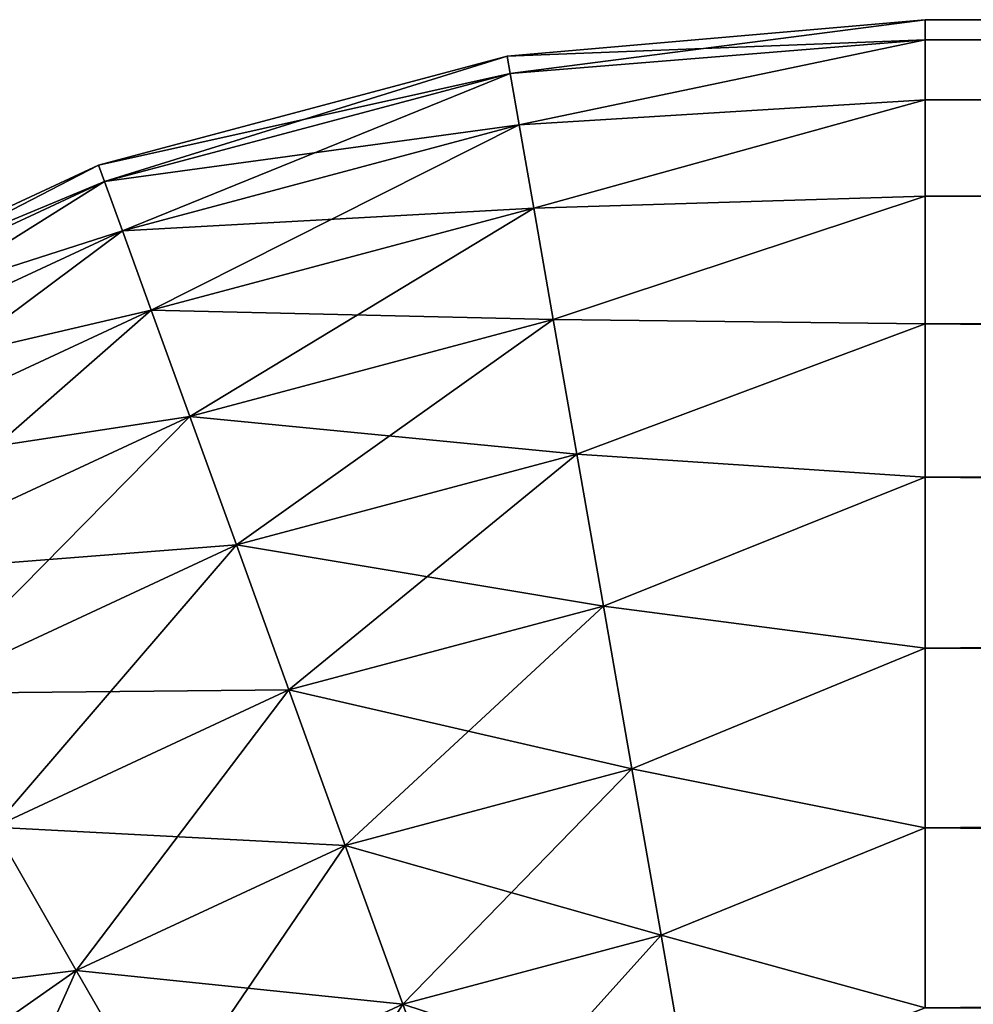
# Model space of a CAD drawing. Header units: inches. Extents: x -4.64 to 4.64, y -1.42 to 0.49.
# Tile 284 of 608: x -1.8801 to -1.8105, y -0.6359 to -0.564. Entities that reach past the tile are written whole.
import ezdxf

# ---------------------------------------------------------------- set-up
doc = ezdxf.new("R2010")
doc.units = ezdxf.units.IN
doc.header["$LTSCALE"] = 65.185185
doc.header["$MEASUREMENT"] = 0
for name, color, linetype in [('695', 7, 'CONTINUOUS'), ('696', 7, 'CONTINUOUS'), ('697', 7, 'CONTINUOUS'), ('698', 7, 'CONTINUOUS')]:
    doc.layers.add(name, color=color, linetype=linetype)

msp = doc.modelspace()

# ---------------------------------------------------------------- linework, layer by layer
at = {"layer": '695', "color": 7, "linetype": 'CONTINUOUS', "true_color": 0xa2afbf}
for points in [[(-1.814, -0.565479, -8.428339), (-1.844523, -0.566652, -8.41521), (-1.814, -0.564, -8.41521), (-1.814, -0.565479, -8.428339)], [(-1.8443, -0.567922, -8.427477), (-1.844523, -0.566652, -8.41521), (-1.814, -0.565479, -8.428339), (-1.8443, -0.567922, -8.427477)], [(-1.843643, -0.571676, -8.439207), (-1.8443, -0.567922, -8.427477), (-1.814, -0.565479, -8.428339), (-1.843643, -0.571676, -8.439207)], [(-1.814, -0.569843, -8.440809), (-1.843643, -0.571676, -8.439207), (-1.814, -0.565479, -8.428339), (-1.814, -0.569843, -8.440809)], [(-1.8443, -0.567922, -8.427477), (-1.874363, -0.574611, -8.41521), (-1.844523, -0.566652, -8.41521), (-1.8443, -0.567922, -8.427477)], [(-1.873924, -0.575823, -8.427477), (-1.874363, -0.574611, -8.41521), (-1.8443, -0.567922, -8.427477), (-1.873924, -0.575823, -8.427477)], [(-1.843643, -0.571676, -8.439207), (-1.873924, -0.575823, -8.427477), (-1.8443, -0.567922, -8.427477), (-1.843643, -0.571676, -8.439207)], [(-1.84258, -0.577751, -8.449889), (-1.843643, -0.571676, -8.439207), (-1.814, -0.569843, -8.440809), (-1.84258, -0.577751, -8.449889)], [(-1.814, -0.576872, -8.451996), (-1.84258, -0.577751, -8.449889), (-1.814, -0.569843, -8.440809), (-1.814, -0.576872, -8.451996)], [(-1.872624, -0.579406, -8.439207), (-1.873924, -0.575823, -8.427477), (-1.843643, -0.571676, -8.439207), (-1.872624, -0.579406, -8.439207)], [(-1.84258, -0.577751, -8.449889), (-1.872624, -0.579406, -8.439207), (-1.843643, -0.571676, -8.439207), (-1.84258, -0.577751, -8.449889)], [(-1.873924, -0.575823, -8.427477), (-1.902366, -0.587636, -8.41521), (-1.874363, -0.574611, -8.41521), (-1.873924, -0.575823, -8.427477)], [(-1.901723, -0.588753, -8.427477), (-1.902366, -0.587636, -8.41521), (-1.873924, -0.575823, -8.427477), (-1.901723, -0.588753, -8.427477)], [(-1.872624, -0.579406, -8.439207), (-1.901723, -0.588753, -8.427477), (-1.873924, -0.575823, -8.427477), (-1.872624, -0.579406, -8.439207)], [(-1.841156, -0.58588, -8.459056), (-1.84258, -0.577751, -8.449889), (-1.814, -0.576872, -8.451996), (-1.841156, -0.58588, -8.459056)], [(-1.814, -0.586214, -8.461338), (-1.841156, -0.58588, -8.459056), (-1.814, -0.576872, -8.451996), (-1.814, -0.586214, -8.461338)], [(-1.870521, -0.585204, -8.449889), (-1.872624, -0.579406, -8.439207), (-1.84258, -0.577751, -8.449889), (-1.870521, -0.585204, -8.449889)], [(-1.841156, -0.58588, -8.459056), (-1.870521, -0.585204, -8.449889), (-1.84258, -0.577751, -8.449889), (-1.841156, -0.58588, -8.459056)], [(-1.89982, -0.592056, -8.439207), (-1.901723, -0.588753, -8.427477), (-1.872624, -0.579406, -8.439207), (-1.89982, -0.592056, -8.439207)], [(-1.870521, -0.585204, -8.449889), (-1.89982, -0.592056, -8.439207), (-1.872624, -0.579406, -8.439207), (-1.870521, -0.585204, -8.449889)], [(-1.896741, -0.5974, -8.449889), (-1.89982, -0.592056, -8.439207), (-1.870521, -0.585204, -8.449889), (-1.896741, -0.5974, -8.449889)], [(-1.867706, -0.592962, -8.459056), (-1.896741, -0.5974, -8.449889), (-1.870521, -0.585204, -8.449889), (-1.867706, -0.592962, -8.459056)], [(-1.867706, -0.592962, -8.459056), (-1.870521, -0.585204, -8.449889), (-1.841156, -0.58588, -8.459056), (-1.867706, -0.592962, -8.459056)], [(-1.839436, -0.59571, -8.466305), (-1.867706, -0.592962, -8.459056), (-1.841156, -0.58588, -8.459056), (-1.839436, -0.59571, -8.466305)], [(-1.839436, -0.59571, -8.466305), (-1.841156, -0.58588, -8.459056), (-1.814, -0.586214, -8.461338), (-1.839436, -0.59571, -8.466305)], [(-1.814, -0.597401, -8.468367), (-1.839436, -0.59571, -8.466305), (-1.814, -0.586214, -8.461338), (-1.814, -0.597401, -8.468367)], [(-1.89262, -0.604551, -8.459056), (-1.896741, -0.5974, -8.449889), (-1.867706, -0.592962, -8.459056), (-1.89262, -0.604551, -8.459056)], [(-1.864303, -0.602343, -8.466305), (-1.89262, -0.604551, -8.459056), (-1.867706, -0.592962, -8.459056), (-1.864303, -0.602343, -8.466305)], [(-1.864303, -0.602343, -8.466305), (-1.867706, -0.592962, -8.459056), (-1.839436, -0.59571, -8.466305), (-1.864303, -0.602343, -8.466305)], [(-1.837493, -0.606809, -8.471322), (-1.864303, -0.602343, -8.466305), (-1.839436, -0.59571, -8.466305), (-1.837493, -0.606809, -8.471322)], [(-1.837493, -0.606809, -8.471322), (-1.839436, -0.59571, -8.466305), (-1.814, -0.597401, -8.468367), (-1.837493, -0.606809, -8.471322)], [(-1.814, -0.609871, -8.472731), (-1.837493, -0.606809, -8.471322), (-1.814, -0.597401, -8.468367), (-1.814, -0.609871, -8.472731)], [(-1.887638, -0.613197, -8.466305), (-1.89262, -0.604551, -8.459056), (-1.864303, -0.602343, -8.466305), (-1.887638, -0.613197, -8.466305)], [(-1.86046, -0.612935, -8.471322), (-1.887638, -0.613197, -8.466305), (-1.864303, -0.602343, -8.466305), (-1.86046, -0.612935, -8.471322)], [(-1.86046, -0.612935, -8.471322), (-1.864303, -0.602343, -8.466305), (-1.837493, -0.606809, -8.471322), (-1.86046, -0.612935, -8.471322)], [(-1.835412, -0.618693, -8.473887), (-1.86046, -0.612935, -8.471322), (-1.837493, -0.606809, -8.471322), (-1.835412, -0.618693, -8.473887)], [(-1.835412, -0.618693, -8.473887), (-1.837493, -0.606809, -8.471322), (-1.814, -0.609871, -8.472731), (-1.835412, -0.618693, -8.473887)], [(-1.814, -0.623, -8.47421), (-1.835412, -0.618693, -8.473887), (-1.814, -0.609871, -8.472731), (-1.814, -0.623, -8.47421)], [(-1.882013, -0.62296, -8.471322), (-1.887638, -0.613197, -8.466305), (-1.86046, -0.612935, -8.471322), (-1.882013, -0.62296, -8.471322)], [(-1.856345, -0.624277, -8.473887), (-1.882013, -0.62296, -8.471322), (-1.86046, -0.612935, -8.471322), (-1.856345, -0.624277, -8.473887)], [(-1.856345, -0.624277, -8.473887), (-1.86046, -0.612935, -8.471322), (-1.835412, -0.618693, -8.473887), (-1.856345, -0.624277, -8.473887)], [(-1.833285, -0.630843, -8.473887), (-1.856345, -0.624277, -8.473887), (-1.835412, -0.618693, -8.473887), (-1.833285, -0.630843, -8.473887)], [(-1.833285, -0.630843, -8.473887), (-1.835412, -0.618693, -8.473887), (-1.814, -0.623, -8.47421), (-1.833285, -0.630843, -8.473887)], [(-1.87599, -0.633414, -8.473887), (-1.901495, -0.636579, -8.471322), (-1.882013, -0.62296, -8.471322), (-1.87599, -0.633414, -8.473887)], [(-1.87599, -0.633414, -8.473887), (-1.882013, -0.62296, -8.471322), (-1.856345, -0.624277, -8.473887), (-1.87599, -0.633414, -8.473887)], [(-1.814, -0.636129, -8.472731), (-1.833285, -0.630843, -8.473887), (-1.814, -0.623, -8.47421), (-1.814, -0.636129, -8.472731)], [(-1.852139, -0.635872, -8.473887), (-1.87599, -0.633414, -8.473887), (-1.856345, -0.624277, -8.473887), (-1.852139, -0.635872, -8.473887)], [(-1.852139, -0.635872, -8.473887), (-1.856345, -0.624277, -8.473887), (-1.833285, -0.630843, -8.473887), (-1.852139, -0.635872, -8.473887)], [(-1.831204, -0.642727, -8.471322), (-1.852139, -0.635872, -8.473887), (-1.833285, -0.630843, -8.473887), (-1.831204, -0.642727, -8.471322)], [(-1.831204, -0.642727, -8.471322), (-1.833285, -0.630843, -8.473887), (-1.814, -0.636129, -8.472731), (-1.831204, -0.642727, -8.471322)], [(-1.893747, -0.645827, -8.473887), (-1.901495, -0.636579, -8.471322), (-1.87599, -0.633414, -8.473887), (-1.893747, -0.645827, -8.473887)], [(-1.869832, -0.644101, -8.473887), (-1.893747, -0.645827, -8.473887), (-1.87599, -0.633414, -8.473887), (-1.869832, -0.644101, -8.473887)], [(-1.869832, -0.644101, -8.473887), (-1.87599, -0.633414, -8.473887), (-1.852139, -0.635872, -8.473887), (-1.869832, -0.644101, -8.473887)], [(-1.848024, -0.647213, -8.471322), (-1.869832, -0.644101, -8.473887), (-1.852139, -0.635872, -8.473887), (-1.848024, -0.647213, -8.471322)], [(-1.848024, -0.647213, -8.471322), (-1.852139, -0.635872, -8.473887), (-1.831204, -0.642727, -8.471322), (-1.848024, -0.647213, -8.471322)]]:
    msp.add_3dface(points, dxfattribs=at)
at = {"layer": '696', "color": 7, "linetype": 'CONTINUOUS', "true_color": 0xa2afbf}
for points in [[(-1.814, -0.564, -8.41521), (-1.844523, -0.566652, -8.41521), (-1.8443, -0.567922, -8.402943), (-1.814, -0.564, -8.41521)], [(-1.814, -0.564, -8.41521), (-1.8443, -0.567922, -8.402943), (-1.814, -0.565479, -8.402081), (-1.814, -0.564, -8.41521)], [(-1.8443, -0.567922, -8.402943), (-1.843643, -0.571676, -8.391213), (-1.814, -0.565479, -8.402081), (-1.8443, -0.567922, -8.402943)], [(-1.814, -0.565479, -8.402081), (-1.843643, -0.571676, -8.391213), (-1.814, -0.569843, -8.389611), (-1.814, -0.565479, -8.402081)], [(-1.844523, -0.566652, -8.41521), (-1.874363, -0.574611, -8.41521), (-1.873924, -0.575823, -8.402943), (-1.844523, -0.566652, -8.41521)], [(-1.844523, -0.566652, -8.41521), (-1.873924, -0.575823, -8.402943), (-1.8443, -0.567922, -8.402943), (-1.844523, -0.566652, -8.41521)], [(-1.873924, -0.575823, -8.402943), (-1.872624, -0.579406, -8.391213), (-1.8443, -0.567922, -8.402943), (-1.873924, -0.575823, -8.402943)], [(-1.8443, -0.567922, -8.402943), (-1.872624, -0.579406, -8.391213), (-1.843643, -0.571676, -8.391213), (-1.8443, -0.567922, -8.402943)], [(-1.843643, -0.571676, -8.391213), (-1.84258, -0.577751, -8.380531), (-1.814, -0.569843, -8.389611), (-1.843643, -0.571676, -8.391213)], [(-1.814, -0.569843, -8.389611), (-1.84258, -0.577751, -8.380531), (-1.814, -0.576872, -8.378424), (-1.814, -0.569843, -8.389611)], [(-1.872624, -0.579406, -8.391213), (-1.870521, -0.585204, -8.380531), (-1.843643, -0.571676, -8.391213), (-1.872624, -0.579406, -8.391213)], [(-1.843643, -0.571676, -8.391213), (-1.870521, -0.585204, -8.380531), (-1.84258, -0.577751, -8.380531), (-1.843643, -0.571676, -8.391213)], [(-1.874363, -0.574611, -8.41521), (-1.902366, -0.587636, -8.41521), (-1.901723, -0.588753, -8.402943), (-1.874363, -0.574611, -8.41521)], [(-1.874363, -0.574611, -8.41521), (-1.901723, -0.588753, -8.402943), (-1.873924, -0.575823, -8.402943), (-1.874363, -0.574611, -8.41521)], [(-1.901723, -0.588753, -8.402943), (-1.89982, -0.592056, -8.391213), (-1.873924, -0.575823, -8.402943), (-1.901723, -0.588753, -8.402943)], [(-1.873924, -0.575823, -8.402943), (-1.89982, -0.592056, -8.391213), (-1.872624, -0.579406, -8.391213), (-1.873924, -0.575823, -8.402943)], [(-1.84258, -0.577751, -8.380531), (-1.841156, -0.58588, -8.371364), (-1.814, -0.576872, -8.378424), (-1.84258, -0.577751, -8.380531)], [(-1.814, -0.576872, -8.378424), (-1.841156, -0.58588, -8.371364), (-1.814, -0.586214, -8.369082), (-1.814, -0.576872, -8.378424)], [(-1.870521, -0.585204, -8.380531), (-1.867706, -0.592962, -8.371364), (-1.84258, -0.577751, -8.380531), (-1.870521, -0.585204, -8.380531)], [(-1.84258, -0.577751, -8.380531), (-1.867706, -0.592962, -8.371364), (-1.841156, -0.58588, -8.371364), (-1.84258, -0.577751, -8.380531)], [(-1.89982, -0.592056, -8.391213), (-1.896741, -0.5974, -8.380531), (-1.872624, -0.579406, -8.391213), (-1.89982, -0.592056, -8.391213)], [(-1.872624, -0.579406, -8.391213), (-1.896741, -0.5974, -8.380531), (-1.870521, -0.585204, -8.380531), (-1.872624, -0.579406, -8.391213)], [(-1.896741, -0.5974, -8.380531), (-1.89262, -0.604551, -8.371364), (-1.870521, -0.585204, -8.380531), (-1.896741, -0.5974, -8.380531)], [(-1.870521, -0.585204, -8.380531), (-1.89262, -0.604551, -8.371364), (-1.867706, -0.592962, -8.371364), (-1.870521, -0.585204, -8.380531)], [(-1.867706, -0.592962, -8.371364), (-1.864303, -0.602343, -8.364115), (-1.841156, -0.58588, -8.371364), (-1.867706, -0.592962, -8.371364)], [(-1.841156, -0.58588, -8.371364), (-1.864303, -0.602343, -8.364115), (-1.839436, -0.59571, -8.364115), (-1.841156, -0.58588, -8.371364)], [(-1.841156, -0.58588, -8.371364), (-1.839436, -0.59571, -8.364115), (-1.814, -0.586214, -8.369082), (-1.841156, -0.58588, -8.371364)], [(-1.814, -0.586214, -8.369082), (-1.839436, -0.59571, -8.364115), (-1.814, -0.597401, -8.362053), (-1.814, -0.586214, -8.369082)], [(-1.89262, -0.604551, -8.371364), (-1.887638, -0.613197, -8.364115), (-1.867706, -0.592962, -8.371364), (-1.89262, -0.604551, -8.371364)], [(-1.867706, -0.592962, -8.371364), (-1.887638, -0.613197, -8.364115), (-1.864303, -0.602343, -8.364115), (-1.867706, -0.592962, -8.371364)], [(-1.864303, -0.602343, -8.364115), (-1.86046, -0.612935, -8.359098), (-1.839436, -0.59571, -8.364115), (-1.864303, -0.602343, -8.364115)], [(-1.839436, -0.59571, -8.364115), (-1.86046, -0.612935, -8.359098), (-1.837493, -0.606809, -8.359098), (-1.839436, -0.59571, -8.364115)], [(-1.839436, -0.59571, -8.364115), (-1.837493, -0.606809, -8.359098), (-1.814, -0.597401, -8.362053), (-1.839436, -0.59571, -8.364115)], [(-1.814, -0.597401, -8.362053), (-1.837493, -0.606809, -8.359098), (-1.814, -0.609871, -8.357689), (-1.814, -0.597401, -8.362053)], [(-1.887638, -0.613197, -8.364115), (-1.882013, -0.62296, -8.359098), (-1.864303, -0.602343, -8.364115), (-1.887638, -0.613197, -8.364115)], [(-1.864303, -0.602343, -8.364115), (-1.882013, -0.62296, -8.359098), (-1.86046, -0.612935, -8.359098), (-1.864303, -0.602343, -8.364115)], [(-1.86046, -0.612935, -8.359098), (-1.856345, -0.624277, -8.356533), (-1.837493, -0.606809, -8.359098), (-1.86046, -0.612935, -8.359098)], [(-1.837493, -0.606809, -8.359098), (-1.856345, -0.624277, -8.356533), (-1.835412, -0.618693, -8.356533), (-1.837493, -0.606809, -8.359098)], [(-1.837493, -0.606809, -8.359098), (-1.835412, -0.618693, -8.356533), (-1.814, -0.609871, -8.357689), (-1.837493, -0.606809, -8.359098)], [(-1.814, -0.609871, -8.357689), (-1.835412, -0.618693, -8.356533), (-1.814, -0.623, -8.35621), (-1.814, -0.609871, -8.357689)], [(-1.882013, -0.62296, -8.359098), (-1.87599, -0.633414, -8.356533), (-1.86046, -0.612935, -8.359098), (-1.882013, -0.62296, -8.359098)], [(-1.86046, -0.612935, -8.359098), (-1.87599, -0.633414, -8.356533), (-1.856345, -0.624277, -8.356533), (-1.86046, -0.612935, -8.359098)], [(-1.856345, -0.624277, -8.356533), (-1.852139, -0.635872, -8.356533), (-1.835412, -0.618693, -8.356533), (-1.856345, -0.624277, -8.356533)], [(-1.835412, -0.618693, -8.356533), (-1.852139, -0.635872, -8.356533), (-1.833285, -0.630843, -8.356533), (-1.835412, -0.618693, -8.356533)], [(-1.835412, -0.618693, -8.356533), (-1.833285, -0.630843, -8.356533), (-1.814, -0.623, -8.35621), (-1.835412, -0.618693, -8.356533)], [(-1.882013, -0.62296, -8.359098), (-1.893747, -0.645827, -8.356533), (-1.87599, -0.633414, -8.356533), (-1.882013, -0.62296, -8.359098)], [(-1.814, -0.623, -8.35621), (-1.833285, -0.630843, -8.356533), (-1.814, -0.636129, -8.357689), (-1.814, -0.623, -8.35621)], [(-1.87599, -0.633414, -8.356533), (-1.869832, -0.644101, -8.356533), (-1.856345, -0.624277, -8.356533), (-1.87599, -0.633414, -8.356533)], [(-1.856345, -0.624277, -8.356533), (-1.869832, -0.644101, -8.356533), (-1.852139, -0.635872, -8.356533), (-1.856345, -0.624277, -8.356533)], [(-1.852139, -0.635872, -8.356533), (-1.848024, -0.647213, -8.359098), (-1.833285, -0.630843, -8.356533), (-1.852139, -0.635872, -8.356533)], [(-1.833285, -0.630843, -8.356533), (-1.848024, -0.647213, -8.359098), (-1.831204, -0.642727, -8.359098), (-1.833285, -0.630843, -8.356533)], [(-1.833285, -0.630843, -8.356533), (-1.831204, -0.642727, -8.359098), (-1.814, -0.636129, -8.357689), (-1.833285, -0.630843, -8.356533)], [(-1.893747, -0.645827, -8.356533), (-1.885825, -0.655281, -8.356533), (-1.87599, -0.633414, -8.356533), (-1.893747, -0.645827, -8.356533)], [(-1.87599, -0.633414, -8.356533), (-1.885825, -0.655281, -8.356533), (-1.869832, -0.644101, -8.356533), (-1.87599, -0.633414, -8.356533)], [(-1.869832, -0.644101, -8.356533), (-1.863809, -0.654555, -8.359098), (-1.852139, -0.635872, -8.356533), (-1.869832, -0.644101, -8.356533)], [(-1.852139, -0.635872, -8.356533), (-1.863809, -0.654555, -8.359098), (-1.848024, -0.647213, -8.359098), (-1.852139, -0.635872, -8.356533)]]:
    msp.add_3dface(points, dxfattribs=at)
at = {"layer": '697', "color": 7, "linetype": 'CONTINUOUS', "true_color": 0xa2afbf}
for points in [[(-1.814, -0.565479, -8.428339), (-1.814, -0.564, -8.41521), (-0.118, -0.565479, -8.428339), (-1.814, -0.565479, -8.428339)], [(-0.118, -0.565479, -8.428339), (-1.814, -0.564, -8.41521), (-0.118, -0.564, -8.41521), (-0.118, -0.565479, -8.428339)], [(-1.814, -0.569843, -8.440809), (-1.814, -0.565479, -8.428339), (-0.118, -0.569843, -8.440809), (-1.814, -0.569843, -8.440809)], [(-0.118, -0.569843, -8.440809), (-1.814, -0.565479, -8.428339), (-0.118, -0.565479, -8.428339), (-0.118, -0.569843, -8.440809)], [(-1.814, -0.576872, -8.451996), (-1.814, -0.569843, -8.440809), (-0.118, -0.576872, -8.451996), (-1.814, -0.576872, -8.451996)], [(-0.118, -0.576872, -8.451996), (-1.814, -0.569843, -8.440809), (-0.118, -0.569843, -8.440809), (-0.118, -0.576872, -8.451996)], [(-1.814, -0.586214, -8.461338), (-1.814, -0.576872, -8.451996), (-0.118, -0.586214, -8.461338), (-1.814, -0.586214, -8.461338)], [(-0.118, -0.586214, -8.461338), (-1.814, -0.576872, -8.451996), (-0.118, -0.576872, -8.451996), (-0.118, -0.586214, -8.461338)], [(-1.814, -0.597401, -8.468367), (-1.814, -0.586214, -8.461338), (-0.118, -0.597401, -8.468367), (-1.814, -0.597401, -8.468367)], [(-0.118, -0.597401, -8.468367), (-1.814, -0.586214, -8.461338), (-0.118, -0.586214, -8.461338), (-0.118, -0.597401, -8.468367)], [(-1.814, -0.609871, -8.472731), (-1.814, -0.597401, -8.468367), (-0.118, -0.609871, -8.472731), (-1.814, -0.609871, -8.472731)], [(-0.118, -0.609871, -8.472731), (-1.814, -0.597401, -8.468367), (-0.118, -0.597401, -8.468367), (-0.118, -0.609871, -8.472731)], [(-1.814, -0.623, -8.47421), (-1.814, -0.609871, -8.472731), (-0.118, -0.623, -8.47421), (-1.814, -0.623, -8.47421)], [(-0.118, -0.623, -8.47421), (-1.814, -0.609871, -8.472731), (-0.118, -0.609871, -8.472731), (-0.118, -0.623, -8.47421)], [(-1.814, -0.636129, -8.472731), (-1.814, -0.623, -8.47421), (-0.118, -0.636129, -8.472731), (-1.814, -0.636129, -8.472731)], [(-0.118, -0.636129, -8.472731), (-1.814, -0.623, -8.47421), (-0.118, -0.623, -8.47421), (-0.118, -0.636129, -8.472731)]]:
    msp.add_3dface(points, dxfattribs=at)
at = {"layer": '698', "color": 7, "linetype": 'CONTINUOUS', "true_color": 0xa2afbf}
for points in [[(-1.814, -0.564, -8.41521), (-1.814, -0.565479, -8.402081), (-0.118, -0.564, -8.41521), (-1.814, -0.564, -8.41521)], [(-0.118, -0.564, -8.41521), (-1.814, -0.565479, -8.402081), (-0.118, -0.565479, -8.402081), (-0.118, -0.564, -8.41521)], [(-1.814, -0.565479, -8.402081), (-1.814, -0.569843, -8.389611), (-0.118, -0.565479, -8.402081), (-1.814, -0.565479, -8.402081)], [(-0.118, -0.565479, -8.402081), (-1.814, -0.569843, -8.389611), (-0.118, -0.569843, -8.389611), (-0.118, -0.565479, -8.402081)], [(-1.814, -0.569843, -8.389611), (-1.814, -0.576872, -8.378424), (-0.118, -0.569843, -8.389611), (-1.814, -0.569843, -8.389611)], [(-0.118, -0.569843, -8.389611), (-1.814, -0.576872, -8.378424), (-0.118, -0.576872, -8.378424), (-0.118, -0.569843, -8.389611)], [(-1.814, -0.576872, -8.378424), (-1.814, -0.586214, -8.369082), (-0.118, -0.576872, -8.378424), (-1.814, -0.576872, -8.378424)], [(-0.118, -0.576872, -8.378424), (-1.814, -0.586214, -8.369082), (-0.118, -0.586214, -8.369082), (-0.118, -0.576872, -8.378424)], [(-1.814, -0.586214, -8.369082), (-1.814, -0.597401, -8.362053), (-0.118, -0.586214, -8.369082), (-1.814, -0.586214, -8.369082)], [(-0.118, -0.586214, -8.369082), (-1.814, -0.597401, -8.362053), (-0.118, -0.597401, -8.362053), (-0.118, -0.586214, -8.369082)], [(-1.814, -0.597401, -8.362053), (-1.814, -0.609871, -8.357689), (-0.118, -0.597401, -8.362053), (-1.814, -0.597401, -8.362053)], [(-0.118, -0.597401, -8.362053), (-1.814, -0.609871, -8.357689), (-0.118, -0.609871, -8.357689), (-0.118, -0.597401, -8.362053)], [(-1.814, -0.609871, -8.357689), (-1.814, -0.623, -8.35621), (-0.118, -0.609871, -8.357689), (-1.814, -0.609871, -8.357689)], [(-0.118, -0.609871, -8.357689), (-1.814, -0.623, -8.35621), (-0.118, -0.623, -8.35621), (-0.118, -0.609871, -8.357689)], [(-1.814, -0.623, -8.35621), (-1.814, -0.636129, -8.357689), (-0.118, -0.623, -8.35621), (-1.814, -0.623, -8.35621)], [(-0.118, -0.623, -8.35621), (-1.814, -0.636129, -8.357689), (-0.118, -0.636129, -8.357689), (-0.118, -0.623, -8.35621)]]:
    msp.add_3dface(points, dxfattribs=at)

doc.saveas('drawing.dxf')
